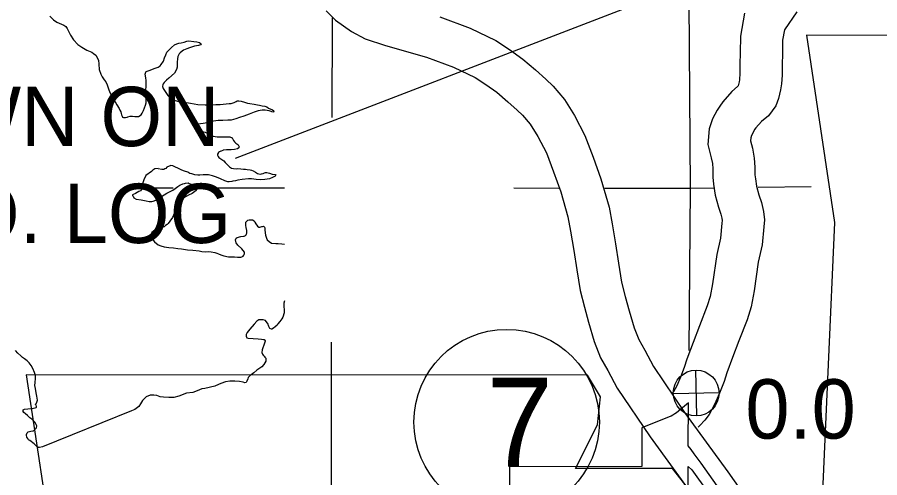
# Model space of a CAD drawing. Extents: x 369523 to 838377, y 495025 to 936819.
# Drawn here: x 570168 to 582440, y 810419 to 816974 of the extents above; entities that cross this region are included whole.
import ezdxf

# ---------------------------------------------------------------- set-up
doc = ezdxf.new("R2010")
doc.units = 0
for name, color, linetype in [('21', 7, 'Continuous'), ('22', 7, 'Continuous'), ('DSN_BRDG_Annotation', 7, 'Continuous'), ('DSN_DRFT_Common-Annotations', 7, 'Continuous'), ('DSN_DRFT_Common-Line', 7, 'Continuous'), ('Level 1', 7, 'Continuous'), ('Level 10', 7, 'Continuous'), ('Level 15', 7, 'Continuous'), ('Level 2', 7, 'Continuous'), ('Level 22', 7, 'Continuous')]:
    doc.layers.add(name, color=color, linetype=linetype)

msp = doc.modelspace()

# ---------------------------------------------------------------- linework, layer by layer
at = {"layer": '21'}
msp.add_line((573273, 814970), (581356, 818080), dxfattribs=at)
at = {"layer": '22'}
for points in [[(581396, 816718), (581796, 814054), (581618, 810012), (581973, 809790), (582639, 809790), (582639, 808369), (588235, 808369), (588501, 808946), (588413, 809879), (588546, 810945), (589034, 811789), (589345, 812410), (589789, 813077), (590056, 813787), (590278, 814364), (590677, 814853), (590766, 815164), (590589, 815386), (589212, 815386), (589523, 816008), (589567, 816407), (589383, 816714)], [(570296, 811882), (570696, 809217), (570518, 805176), (570873, 804954), (571539, 804954), (571539, 803533), (577135, 803533), (577401, 804110), (577313, 805043), (577446, 806108), (577934, 806952), (578245, 807574), (578689, 808240), (578956, 808951), (579178, 809528), (579577, 810016), (579666, 810327), (579489, 810549), (578112, 810549), (578423, 811171), (578467, 811571), (578283, 811878)]]:
    msp.add_lwpolyline(points, close=True, dxfattribs=at)
at = {"layer": 'DSN_DRFT_Common-Annotations'}
for p, q in [((579836, 811300), (579821, 811951)), ((579503, 811618), (580154, 811633))]:
    msp.add_line(p, q, dxfattribs=at)
msp.add_circle((579828, 811625), 326, dxfattribs=at)
at = {"layer": 'DSN_DRFT_Common-Line'}
msp.add_circle((577131, 811211), 1320, dxfattribs=at)
at = {"layer": 'Level 1'}
for points in [[(574561, 817064), (574696, 816933), (574924, 816772), (575118, 816668), (575406, 816572), (575993, 816408), (576374, 816265), (576683, 816117), (576835, 816018), (576991, 815906), (577149, 815772), (577283, 815651), (577358, 815581), (577467, 815451), (577575, 815277), (577696, 815045), (577798, 814773), (577901, 814490), (578003, 814134), (578040, 813931), (578086, 813653), (578131, 813378), (578178, 813084), (578238, 812848), (578295, 812632), (578377, 812359), (578468, 812127), (578570, 811945), (578706, 811694), (579171, 811003), (579791, 810154)], [(576179, 816979), (576610, 816817), (576978, 816641), (577173, 816514), (577361, 816379), (577544, 816224), (577690, 816093), (577794, 815994), (577954, 815805), (578097, 815574), (578245, 815290), (578361, 814982), (578472, 814676), (578588, 814271), (578631, 814035), (578678, 813750), (578723, 813474), (578766, 813205), (578819, 812998), (578873, 812795), (578944, 812555), (579012, 812385), (579096, 812234), (579220, 812005), (579662, 811347), (580279, 810504), (580516, 810165)], [(580517, 817030), (580457, 816705), (580455, 816468), (580451, 816306), (580450, 816176), (580443, 816082), (580440, 816054), (580424, 815997), (580418, 815988), (580333, 815917), (580208, 815772), (580163, 815710), (580126, 815650), (580062, 815528), (580012, 815386), (579993, 815161), (580042, 814975), (580059, 814893), (580063, 814817), (580065, 814700), (580074, 814600), (580099, 814441), (580146, 814271), (580180, 814171), (580194, 814113), (580197, 814082), (580194, 814041), (580173, 813831), (580121, 813596), (580061, 813180), (580026, 812997), (579985, 812865), (579875, 812583), (579785, 812344), (579697, 812108), (579659, 811989), (579606, 811853), (579551, 811726), (579505, 811644), (579492, 811627)], [(581261, 817053), (581084, 816796), (581056, 816647), (581054, 816459), (581051, 816297), (581050, 816151), (581041, 816024), (581030, 815939), (580998, 815819), (580962, 815714), (580856, 815573), (580756, 815489), (580678, 815398), (580660, 815374), (580647, 815353), (580614, 815290), (580604, 815259), (580600, 815214), (580627, 815110), (580655, 814968), (580663, 814840), (580664, 814733), (580670, 814673), (580686, 814568), (580720, 814448), (580758, 814337), (580787, 814211), (580799, 814090), (580792, 813991), (580766, 813735), (580711, 813488), (580653, 813081), (580609, 812850), (580552, 812667), (580436, 812369), (580347, 812132), (580264, 811913), (580226, 811790), (580161, 811624), (580089, 811460), (580011, 811319), (579951, 811237), (579882, 811163), (579856, 811139)]]:
    msp.add_lwpolyline(points, dxfattribs=at)
at = {"layer": 'Level 10'}
for points in [[(570630, 816987), (570683, 816936), (570732, 816906), (570799, 816877), (570833, 816860), (570861, 816843), (570880, 816816), (570904, 816766), (570927, 816719), (570969, 816652), (571028, 816587), (571085, 816547), (571156, 816507), (571229, 816475), (571255, 816460), (571286, 816436), (571322, 816365), (571328, 816305), (571334, 816231), (571355, 816166), (571374, 816125), (571404, 816083), (571426, 816056), (571449, 816012), (571467, 815955), (571486, 815905), (571516, 815852), (571541, 815807), (571562, 815771), (571587, 815726), (571618, 815675), (571627, 815653), (571640, 815627), (571648, 815604), (571653, 815586), (571659, 815564), (571666, 815554), (571678, 815546), (571706, 815545), (571734, 815554), (571743, 815558), (571773, 815565), (571807, 815568), (571843, 815563), (571865, 815560), (571891, 815562), (571930, 815585), (571944, 815608), (571963, 815648), (571995, 815721), (572002, 815755), (572002, 815817), (571997, 815861), (571995, 815923), (572000, 815978), (572002, 816050), (572003, 816078), (571998, 816108), (571991, 816139), (571988, 816165), (571996, 816190), (572004, 816200), (572047, 816217), (572085, 816230), (572118, 816245), (572128, 816249), (572146, 816256), (572172, 816265), (572203, 816281), (572218, 816300), (572247, 816347), (572264, 816395), (572283, 816440), (572297, 816478), (572323, 816507), (572362, 816544), (572405, 816579), (572438, 816594), (572466, 816603), (572500, 816612), (572545, 816621), (572579, 816632), (572611, 816637), (572679, 816631), (572723, 816624), (572741, 816619)], [(572741, 816619), (572759, 816613), (572784, 816596), (572776, 816579), (572746, 816573), (572691, 816561), (572619, 816537), (572582, 816522), (572534, 816503), (572515, 816492), (572487, 816469), (572474, 816453), (572455, 816414), (572450, 816380), (572445, 816336), (572444, 816296), (572445, 816262), (572436, 816228), (572406, 816177), (572326, 816105), (572290, 816080), (572259, 816047), (572244, 816028), (572240, 816018), (572233, 815990), (572244, 815962), (572252, 815946), (572273, 815915), (572290, 815889), (572310, 815862), (572339, 815833), (572357, 815819), (572370, 815804), (572475, 815770), (572545, 815764), (572631, 815751), (572735, 815734), (572841, 815727), (572919, 815729), (572993, 815733), (573053, 815732), (573099, 815736), (573142, 815743), (573182, 815744), (573212, 815745), (573238, 815755), (573254, 815762), (573281, 815775), (573297, 815783), (573323, 815784), (573353, 815781), (573403, 815766), (573442, 815751), (573476, 815746), (573540, 815736), (573584, 815725), (573614, 815722), (573652, 815715), (573693, 815708), (573721, 815697), (573743, 815681), (573753, 815674), (573792, 815659), (573812, 815647), (573821, 815629), (573805, 815625), (573752, 815643), (573696, 815652), (573654, 815653), (573595, 815643), (573541, 815624), (573470, 815596), (573391, 815565), (573332, 815546), (573280, 815530), (573211, 815510), (573165, 815507), (573091, 815503), (573025, 815503), (572959, 815496), (572904, 815484), (572868, 815473), (572815, 815460), (572775, 815456), (572751, 815454), (572723, 815451), (572703, 815438), (572696, 815426), (572692, 815420), (572693, 815386), (572718, 815359), (572766, 815354), (572806, 815347), (572840, 815340), (572890, 815316), (572913, 815300), (572955, 815283), (573013, 815273), (573058, 815270), (573091, 815271), (573149, 815273)], [(573149, 815273), (573161, 815273), (573177, 815273), (573191, 815272), (573213, 815262), (573222, 815261), (573226, 815257), (573230, 815249), (573236, 815237), (573243, 815219), (573257, 815201), (573280, 815180), (573294, 815174), (573308, 815163), (573312, 815159), (573327, 815131), (573323, 815117), (573300, 815101), (573258, 815091), (573212, 815088), (573144, 815086), (573099, 815081), (573095, 815079), (573071, 815070), (573065, 815070), (573033, 815053), (573030, 815047), (573018, 815023), (573019, 815011), (573021, 814999), (573025, 814993), (573038, 814977), (573080, 814950), (573105, 814929), (573125, 814908), (573168, 814865), (573189, 814843), (573217, 814828), (573246, 814819), (573288, 814818), (573308, 814819), (573349, 814818), (573388, 814813), (573416, 814810), (573438, 814806), (573480, 814801), (573502, 814796), (573524, 814786), (573557, 814769), (573587, 814752), (573607, 814745), (573631, 814741), (573645, 814744), (573665, 814750), (573685, 814757), (573698, 814763), (573717, 814762), (573737, 814758), (573755, 814753), (573797, 814742), (573837, 814737), (573845, 814729), (573836, 814711), (573798, 814692), (573757, 814675), (573693, 814663), (573623, 814661), (573569, 814664), (573501, 814674), (573457, 814675), (573370, 814666), (573308, 814656), (573272, 814647), (573234, 814642), (573221, 814638), (573185, 814631), (573163, 814630), (573123, 814645), (573058, 814676), (573005, 814698), (572947, 814717), (572887, 814729), (572811, 814731), (572767, 814728), (572739, 814725), (572693, 814732), (572654, 814745), (572624, 814752), (572594, 814767), (572550, 814782), (572511, 814799), (572455, 814825), (572418, 814842), (572382, 814859), (572352, 814864), (572298, 814841), (572283, 814822), (572269, 814814), (572253, 814808), (572237, 814809), (572227, 814809)], [(572227, 814809), (572171, 814817), (572173, 814821), (572125, 814814), (572098, 814797), (572080, 814777), (571998, 814722), (571968, 814660), (571936, 814567), (571937, 814537), (571936, 814523), (571922, 814504), (571900, 814492), (571849, 814466), (571806, 814447), (571806, 814435), (571816, 814427), (571829, 814404), (571859, 814386), (571930, 814374), (572000, 814360), (572044, 814351), (572082, 814350), (572104, 814357), (572139, 814372), (572194, 814404), (572257, 814445), (572298, 814468), (572332, 814489), (572381, 814513), (572413, 814534), (572452, 814563), (572481, 814584), (572523, 814603), (572546, 814607), (572564, 814610), (572598, 814615), (572614, 814609), (572643, 814596), (572667, 814583), (572703, 814560), (572716, 814544), (572720, 814528), (572713, 814510), (572658, 814464), (572603, 814441), (572536, 814403), (572518, 814388), (572463, 814311), (572434, 814278), (572426, 814262), (572407, 814219), (572402, 814179), (572376, 814122), (572339, 814071), (572316, 814037), (572301, 814024), (572277, 814010), (572258, 813993), (572232, 813984), (572178, 813969), (572155, 813956), (572125, 813941), (572084, 813910), (572071, 813878), (572082, 813824), (572120, 813777), (572173, 813736), (572213, 813719), (572257, 813707), (572326, 813697), (572392, 813694), (572452, 813684), (572506, 813676), (572588, 813662), (572666, 813660), (572756, 813650), (572796, 813641), (572845, 813635), (572890, 813638), (572926, 813635), (572977, 813626), (573009, 813617), (573033, 813608), (573065, 813593), (573106, 813578), (573176, 813566), (573228, 813565), (573260, 813562), (573300, 813557), (573328, 813558), (573348, 813559), (573362, 813563), (573380, 813573), (573391, 813586), (573399, 813606), (573402, 813630), (573383, 813652), (573363, 813679), (573307, 813730), (573284, 813763)], [(573284, 813763), (573276, 813783), (573271, 813805), (573277, 813819), (573283, 813831), (573298, 813839), (573348, 813851), (573388, 813858), (573398, 813858), (573415, 813867), (573423, 813879), (573431, 813891), (573433, 813899), (573434, 813911), (573433, 813937), (573426, 813979), (573421, 814011), (573419, 814031), (573419, 814043), (573422, 814059), (573444, 814080), (573451, 814084), (573467, 814088), (573491, 814091), (573517, 814088), (573537, 814078), (573546, 814058), (573563, 814033), (573587, 814002), (573604, 813988), (573620, 813988), (573634, 813993), (573650, 813995), (573656, 813997), (573673, 814000), (573688, 813984), (573690, 813970), (573693, 813948), (573696, 813904), (573699, 813874), (573712, 813829), (573725, 813807), (573751, 813780), (573784, 813759), (573846, 813754), (573880, 813753), (573934, 813751), (573971, 813742)], [(573969, 812937), (573959, 812905), (573959, 812889), (573962, 812863), (573968, 812805), (573967, 812765), (573946, 812706), (573931, 812680), (573906, 812643), (573877, 812610), (573866, 812590), (573836, 812565), (573813, 812548), (573789, 812536), (573787, 812536), (573763, 812545), (573748, 812571), (573744, 812585), (573738, 812604), (573698, 812659), (573666, 812669), (573606, 812669), (573577, 812646), (573540, 812607), (573478, 812533), (573439, 812486), (573433, 812478), (573424, 812460), (573425, 812434), (573435, 812410), (573455, 812407), (573597, 812398), (573644, 812390), (573670, 812386), (573680, 812385), (573694, 812369), (573696, 812365), (573674, 812294), (573666, 812282), (573652, 812242), (573649, 812200), (573657, 812176), (573666, 812164), (573680, 812148), (573692, 812137), (573703, 812121), (573705, 812113), (573704, 812077), (573675, 812030), (573650, 811998), (573578, 811950), (573533, 811914), (573482, 811875), (573455, 811848), (573447, 811828), (573436, 811793), (573425, 811775), (573405, 811771), (573381, 811778), (573329, 811787), (573262, 811795)], [(573262, 811795), (573195, 811793), (573129, 811783), (573066, 811763), (573032, 811746), (572981, 811723), (572838, 811691), (572792, 811684), (572729, 811658), (572664, 811634), (572574, 811622), (572469, 811581), (572396, 811563), (572326, 811563), (572248, 811567), (572200, 811573), (572154, 811588), (572111, 811595), (572060, 811593), (572002, 811570), (571948, 811520), (571923, 811470), (571896, 811433), (571879, 811418), (571843, 811391), (571794, 811370), (570526, 810861), (570486, 810852), (570464, 810849), (570448, 810862), (570407, 810901), (570348, 810950), (570327, 810961), (570317, 810979), (570302, 810999), (570300, 811023), (570299, 811037), (570307, 811057), (570324, 811071), (570360, 811080), (570396, 811085), (570411, 811098), (570440, 811131), (570446, 811157), (570439, 811179), (570420, 811210), (570375, 811253), (570349, 811272), (570312, 811303), (570285, 811330), (570261, 811350), (570252, 811364), (570254, 811388), (570271, 811394), (570365, 811407), (570399, 811408), (570425, 811414), (570435, 811419), (570442, 811425), (570444, 811433), (570436, 811451), (570425, 811462), (570441, 811479), (570454, 811525), (570446, 811579), (570437, 811629), (570429, 811689), (570416, 811730), (570425, 811777), (570427, 811833), (570426, 811875), (570413, 811916), (570391, 811974), (570368, 812017), (570339, 812055), (570311, 812084), (570272, 812111), (570245, 812132), (570217, 812155), (570176, 812192), (570145, 812231)]]:
    msp.add_lwpolyline(points, dxfattribs=at)
at = {"layer": 'Level 15'}
msp.add_lwpolyline([(579726, 812231), (579745, 814535), (579710, 819885), (579694, 820449)], dxfattribs=at)
at = {"layer": 'Level 2'}
for points in [[(579719, 811486), (579603, 811389), (579546, 811345), (579522, 811327), (579495, 811312), (579472, 811297), (579445, 811284), (579057, 811129), (579053, 810577), (577174, 810576), (577168, 809459)], [(580128, 810305), (579897, 810628), (579800, 810761), (579758, 810819), (579715, 810872), (579719, 811486)], [(579704, 809285), (579713, 810578)], [(579713, 810578), (579768, 810534), (579995, 810215), (580109, 810039), (580242, 809826), (580313, 809673), (580325, 809522), (580516, 809248), (580718, 808584), (579724, 808598), (579743, 807929), (580861, 807913)]]:
    msp.add_lwpolyline(points, dxfattribs=at)
at = {"layer": 'Level 22'}
for points in [[(574648, 815549), (574654, 816967)], [(572385, 814541), (571982, 814541)], [(573972, 814543), (572772, 814542)], [(577876, 814538), (577235, 814539)], [(580086, 814540), (579745, 814535), (578526, 814537)], [(581464, 814561), (580711, 814550)], [(574634, 807263), (574637, 809231), (574641, 812350)]]:
    msp.add_lwpolyline(points, dxfattribs=at)

# ---------------------------------------------------------------- texts
at = {"layer": '21'}
for s, p in [('BR. SHOWN ON', (564510, 815139)), ('CLARK CO. LOG', (564426, 813760))]:
    msp.add_text(s, height=844.8, dxfattribs=at).set_placement(p)
at = {"layer": 'DSN_BRDG_Annotation'}
msp.add_text('0.0', height=844.8, dxfattribs=at).set_placement((580528, 810976))
at = {"layer": 'DSN_DRFT_Common-Line'}
msp.add_text('7', height=1267, dxfattribs=at).set_placement((576847, 810578))

doc.saveas('drawing.dxf')
